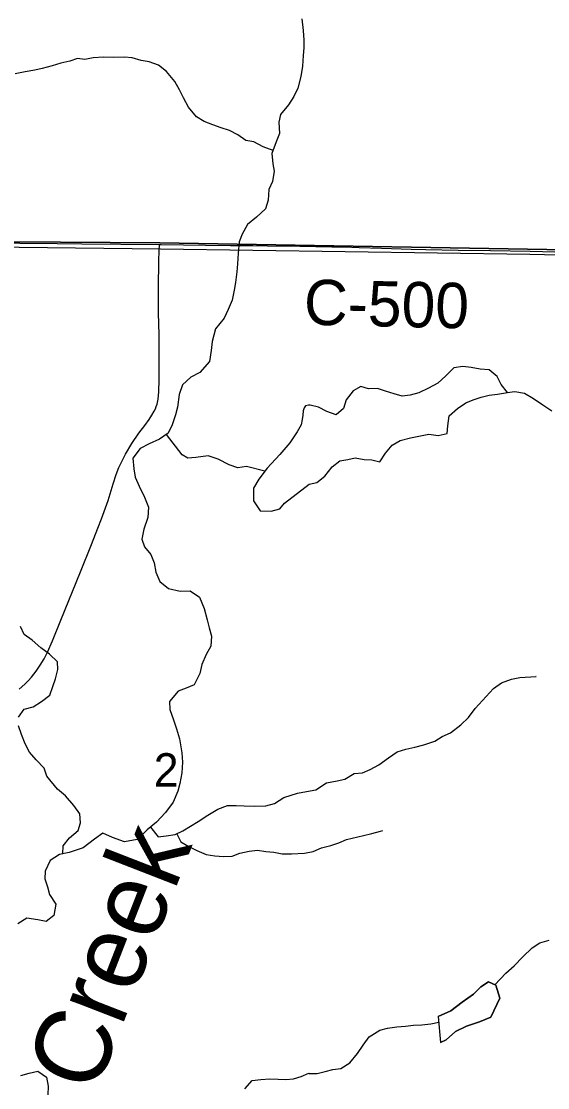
# Model space of a CAD drawing. Extents: x 1874609 to 2204689, y 815661 to 1281160.
# Drawn here: x 2035652 to 2039137, y 1084670 to 1091729 of the extents above; entities that cross this region are included whole.
import ezdxf

# ---------------------------------------------------------------- set-up
doc = ezdxf.new("R2010")
doc.units = 0
for name, color, linetype in [('GM_X_County_Road', 7, 'Continuous'), ('GM_X_County_Road_Text', 7, 'Continuous'), ('GM_X_Minor_Lake', 7, 'Continuous'), ('GM_X_Minor_River', 7, 'Continuous'), ('GM_X_Minor_River_Text', 7, 'Continuous'), ('GM_X_Section', 7, 'Continuous'), ('GM_X_Section_Text', 7, 'Continuous'), ('GM_X_Township', 7, 'Continuous'), ('GM_X_Township_Road', 7, 'Continuous')]:
    doc.layers.add(name, color=color, linetype=linetype)

msp = doc.modelspace()

# ---------------------------------------------------------------- linework, layer by layer
at = {"layer": 'GM_X_County_Road'}
for points in [[(2034256, 1090267.1), (2034411.8, 1090266.5), (2034592.4, 1090267.1), (2034986.2, 1090265.7), (2035248.6, 1090262.9), (2035396.4, 1090261.8), (2035642.5, 1090260.6), (2035888.5, 1090257.3), (2036052.7, 1090255.7), (2036566.5, 1090251.4)], [(2036566.5, 1090251.4), (2036577.7, 1090251.3), (2036725.2, 1090249.4), (2036872.8, 1090247.1), (2037036.9, 1090245.8), (2037184.5, 1090244.2), (2037282.9, 1090243), (2037495.6, 1090240.5), (2037708.6, 1090237), (2037790.3, 1090235.1), (2037888.6, 1090232), (2038036.1, 1090227.2), (2038232.9, 1090221.7), (2038331.3, 1090219.3), (2038544.6, 1090215.2), (2038757.9, 1090211.2), (2039020.4, 1090206.4), (2039184.5, 1090203), (2039381.4, 1090199.8), (2039479.8, 1090198.5), (2039634.2, 1090195.9)]]:
    msp.add_lwpolyline(points, dxfattribs=at)
at = {"layer": 'GM_X_Minor_Lake'}
for points in [[(2037558.2, 1088665.5), (2037608.3, 1088677), (2037662.6, 1088718.6), (2037711.1, 1088780.2), (2037761.5, 1088819.8), (2037813.5, 1088829.3), (2037863.6, 1088838.9), (2037921.5, 1088828.3), (2037973.5, 1088825.8), (2038025.3, 1088813.2), (2038063.8, 1088871), (2038108.2, 1088922.6), (2038160.5, 1088954.2), (2038228.6, 1088971.6), (2038284.7, 1088983), (2038350.8, 1088996.4), (2038412.7, 1088987.8), (2038470.8, 1088999.3), (2038477.2, 1089051.3), (2038485.8, 1089117.3), (2038540.2, 1089166.9), (2038594.5, 1089204.4), (2038644.6, 1089224), (2038696.8, 1089241.5), (2038748.9, 1089255), (2038804.9, 1089260.5), (2038871, 1089271.9), (2038829.4, 1089324.4), (2038803.9, 1089376.7), (2038750.3, 1089421.3), (2038690.3, 1089425.9), (2038630.4, 1089436.5), (2038576.5, 1089443.1), (2038516.5, 1089435.6), (2038464, 1089382), (2038409.6, 1089334.5), (2038347.4, 1089301), (2038285.1, 1089269.6), (2038227, 1089254.1), (2038173, 1089248.6), (2038121.1, 1089263.1), (2038063.3, 1089279.7), (2038009.5, 1089298.3), (2037951.4, 1089296.8), (2037899.6, 1089311.4), (2037849.4, 1089283.8), (2037802.9, 1089224.2), (2037786.4, 1089166.2), (2037736.1, 1089124.6), (2037674.2, 1089145.3), (2037620.5, 1089173.8), (2037564.7, 1089188.4), (2037554.7, 1089188.5)], [(2037554.7, 1089188.5), (2037534.5, 1089184.4), (2037525.8, 1089171.3), (2037518.5, 1089151), (2037515.6, 1089121.9), (2037512.7, 1089092.9), (2037505.6, 1089056.7)], [(2037505.6, 1089056.7), (2037479.2, 1089010.9), (2037430.6, 1088939.2), (2037363.9, 1088861.8), (2037279.2, 1088770.4), (2037224.6, 1088698.8), (2037190.1, 1088639), (2037189.4, 1088554.9), (2037232.8, 1088488.3), (2037306.8, 1088485.6), (2037362.9, 1088501.1), (2037395.2, 1088538.9), (2037558.2, 1088665.5)], [(2038412.1, 1085140.8), (2038496.4, 1085178.1), (2038570.9, 1085235.4), (2038645.3, 1085288.8), (2038695.7, 1085336.4), (2038746, 1085370), (2038793.8, 1085347.5), (2038821.1, 1085263.1), (2038760, 1085137.4), (2038685.8, 1085106.1), (2038599.6, 1085076.9), (2038527.3, 1085041.5), (2038464.8, 1084986), (2038426.7, 1084968.3)], [(2038426.7, 1084968.3), (2038464.8, 1084986), (2038527.3, 1085041.5), (2038599.6, 1085076.9), (2038685.8, 1085106.1), (2038760, 1085137.4), (2038821.1, 1085263.1), (2038793.8, 1085347.5), (2038746, 1085370), (2038695.7, 1085336.4), (2038645.3, 1085288.8), (2038570.9, 1085235.4), (2038496.4, 1085178.1), (2038412.5, 1085141)], [(2038412.5, 1085141), (2038426.7, 1084968.3)], [(2038412.5, 1085141), (2038426.7, 1084968.3)]]:
    msp.add_lwpolyline(points, dxfattribs=at)
at = {"layer": 'GM_X_Minor_River'}
for points in [[(2037510.5, 1091745.3), (2037519.2, 1091669), (2037523.7, 1091604.8), (2037522.1, 1091552.6), (2037518.5, 1091502.4), (2037513.1, 1091432.1), (2037503.6, 1091363.8), (2037484.2, 1091287.4), (2037456.6, 1091230.9), (2037420.9, 1091176.5), (2037369.3, 1091111.9), (2037357.7, 1091061.6), (2037362.3, 1090987.4), (2037340.7, 1090931), (2037311.3, 1090854.5), (2037317.8, 1090786.3), (2037326.3, 1090736.2), (2037314.8, 1090667.8), (2037291.2, 1090615.4), (2037287.7, 1090545.2), (2037270.1, 1090488.8), (2037210.4, 1090432.2), (2037150.7, 1090383.6), (2037115.1, 1090319.1), (2037095.4, 1090268.7), (2037088, 1090194.4), (2037082.6, 1090124.1), (2037079, 1090069.9), (2037069.6, 1089999.5), (2037062, 1089949.3), (2037048.5, 1089882.9), (2037022.9, 1089820.5), (2036995.3, 1089764.1), (2036937.7, 1089693.4), (2036916.3, 1089609), (2036908.8, 1089550.7), (2036897.4, 1089476.3), (2036833.8, 1089403.6), (2036773.8, 1089373), (2036720.1, 1089322.4), (2036696.6, 1089258), (2036687.2, 1089175.7), (2036673.6, 1089123.4), (2036652.1, 1089057), (2036624.4, 1089002.6), (2036566.6, 1088962), (2036498.7, 1088931.4), (2036438.7, 1088900.8), (2036391.1, 1088836.2), (2036397.7, 1088766), (2036406.2, 1088711.9), (2036432.8, 1088651.8), (2036467.5, 1088579.8), (2036494.1, 1088511.8), (2036490.7, 1088443.5), (2036463.2, 1088367), (2036449.7, 1088300.7), (2036468.2, 1088250.6), (2036508.7, 1088198.7), (2036531.2, 1088144.7), (2036543.8, 1088082.6), (2036570.4, 1088020.5), (2036626.9, 1087974.8), (2036703.3, 1087957.3), (2036769.5, 1087957.8), (2036832, 1087916.1), (2036862.7, 1087842), (2036883.4, 1087765.9), (2036895.9, 1087713.8), (2036910.4, 1087657.7), (2036906.9, 1087593.4), (2036875.2, 1087537), (2036847.7, 1087470.5), (2036834.2, 1087412.2), (2036796.7, 1087335.6), (2036742.7, 1087315.2), (2036690.7, 1087294.7), (2036633.1, 1087226), (2036635.5, 1087173.9), (2036660.2, 1087103.8), (2036680.7, 1087045.7), (2036699.3, 1086979.6), (2036716.1, 1086885.4), (2036718.6, 1086825.2), (2036715.2, 1086754.9), (2036701.8, 1086682.5), (2036688.1, 1086632.2), (2036656.6, 1086559.7), (2036607.1, 1086491.1), (2036547.4, 1086428.4), (2036485.6, 1086375.8), (2036420, 1086313.1)], [(2037318.7, 1090873.7), (2037252.8, 1090897.8), (2037192.8, 1090930.3), (2037138.8, 1090940.6), (2037086.9, 1090977.1), (2037031, 1091005.6), (2036975, 1091024), (2036921, 1091044.4), (2036863, 1091066.9), (2036811.1, 1091097.3), (2036759.3, 1091159.9), (2036725.6, 1091222.3), (2036699.8, 1091274.7), (2036668, 1091331.1), (2036614.3, 1091397.6), (2036560.4, 1091438.1), (2036498.4, 1091460.6), (2036446.4, 1091469), (2036386.4, 1091487.4), (2036334.3, 1091491.8), (2036264.2, 1091490.2), (2036196.1, 1091492.7), (2036127.9, 1091487.1), (2036073.8, 1091477.4), (2036023.7, 1091483.8), (2035973.6, 1091466), (2035913.4, 1091452.4), (2035857.2, 1091434.7), (2035791, 1091417), (2035740.8, 1091405.3), (2035676.7, 1091393.7), (2035610.5, 1091382.1)], [(2038869, 1089271.9), (2038921, 1089279.4), (2038984.9, 1089266.8), (2039042.6, 1089232.1), (2039106.2, 1089189.4), (2039165.9, 1089150.8)], [(2037264.4, 1088751), (2037143.3, 1088781.8), (2037085.3, 1088772.3), (2037027.5, 1088792.9), (2036955.8, 1088829.6), (2036890, 1088852.3), (2036807.9, 1088841.1), (2036753.9, 1088837.6), (2036718.1, 1088860), (2036613, 1088994.5)], [(2035634, 1087123), (2035670.3, 1087174.9), (2035730.5, 1087190.6), (2035786.8, 1087226.4), (2035841.1, 1087268.2), (2035861.5, 1087326.2), (2035877.8, 1087376.3), (2035894.1, 1087438.4), (2035892.4, 1087488.6), (2035838.5, 1087539.1), (2035780.7, 1087581.6), (2035724.8, 1087632.2), (2035670.9, 1087668.7), (2035647.2, 1087723)], [(2037541, 1086630), (2037603.1, 1086641.4), (2037673.5, 1086686.8), (2037743.5, 1086700.1), (2037793.6, 1086711.7), (2037855.9, 1086749.1), (2037912, 1086754.6), (2037962.1, 1086776.1), (2038018.4, 1086807.7), (2038082.7, 1086853.1), (2038141.1, 1086892.6), (2038197.2, 1086910.1), (2038257.3, 1086923.6), (2038317.4, 1086939), (2038389.6, 1086964.3), (2038439.8, 1086993.9), (2038494, 1087019.4), (2038562.4, 1087070.9), (2038612.8, 1087120.5), (2038657.3, 1087180.1), (2038705.8, 1087233.8), (2038778.4, 1087313.2), (2038830.7, 1087350.8), (2038896.9, 1087374.2), (2038953, 1087385.6), (2039061, 1087392.6), (2039059, 1087390.6)], [(2035926.1, 1086217.6), (2035930, 1086270.1), (2035970.3, 1086324), (2036028.7, 1086371.8), (2036045, 1086423.9), (2036039.3, 1086482.1), (2035999.5, 1086536.6), (2035945.8, 1086601.2), (2035891.9, 1086645.7), (2035820.3, 1086732.4), (2035804.5, 1086784.7), (2035750.7, 1086839.2), (2035706.9, 1086889.7), (2035677.1, 1086946.1), (2035653.4, 1087008.5), (2035633.7, 1087064.8)], [(2036506.7, 1086393.8), (2036557.4, 1086330.2), (2036611.5, 1086335.9), (2036671.7, 1086345.6), (2036721.9, 1086369.3), (2036772.1, 1086401.1), (2036822.4, 1086430.9), (2036886.7, 1086472.6), (2036953, 1086512.3), (2037017.3, 1086538), (2037075.4, 1086537.6), (2037127.5, 1086535.3), (2037195.6, 1086532.8), (2037271.7, 1086536.3), (2037327.9, 1086550), (2037390.2, 1086589.8), (2037481.2, 1086619.1), (2037541, 1086630)], [(2036420, 1086313.1), (2036335.9, 1086296.4), (2036255.4, 1086325.9), (2036193, 1086353.6), (2036137.1, 1086315), (2036061.4, 1086258.2), (2035969.3, 1086227.4), (2035905.3, 1086212.9), (2035843.4, 1086174.3), (2035809.9, 1086103.8), (2035808.3, 1086051.6), (2035824.8, 1085999.5), (2035839.2, 1085949.4), (2035879.9, 1085885.5), (2035868.5, 1085809.1), (2035816.6, 1085770.6), (2035762.4, 1085780.3), (2035688.1, 1085791.8), (2035628.2, 1085753.2)], [(2036682.2, 1086350.6), (2036709.5, 1086297.1), (2036761.4, 1086266.7), (2036813.4, 1086240.3), (2036875.3, 1086213.8), (2036933.4, 1086205.4), (2036991.5, 1086199), (2037047.6, 1086202.6), (2037099.8, 1086222.4), (2037161.9, 1086236), (2037216.1, 1086241.7), (2037272.1, 1086233.3), (2037324.2, 1086228.9), (2037380.2, 1086218.5), (2037440.3, 1086218.1), (2037527.6, 1086221.3)], [(2037527.6, 1086221.3), (2037583.6, 1086232.8), (2037639.8, 1086256.3), (2037702, 1086273.8), (2037754.1, 1086291.3), (2037806.3, 1086312.8), (2037918.4, 1086339.8), (2037972.5, 1086351.3), (2038030.7, 1086368.7), (2038046.7, 1086372.6)], [(2038788.2, 1085350.1), (2038860.4, 1085427), (2038914.8, 1085476.5), (2038973.3, 1085536.1), (2039035.8, 1085595.6), (2039086.1, 1085629.1), (2039148.2, 1085646.6)], [(2037559.2, 1084764.4), (2037611.2, 1084763.9), (2037663.3, 1084777.4), (2037715.4, 1084788.9), (2037767.4, 1084796.4), (2037827.7, 1084833.9), (2037878.2, 1084895.5), (2037914.7, 1084951.3), (2037955.2, 1085007), (2038025.5, 1085050.4), (2038077.6, 1085063.9), (2038139.6, 1085071.3), (2038195.7, 1085076.8), (2038249.7, 1085084.3), (2038303.7, 1085085.8), (2038363.7, 1085091.2), (2038415.7, 1085102.2)], [(2035648.5, 1084749.6), (2035704.6, 1084766.1), (2035762.6, 1084778.6), (2035819.1, 1084738.8), (2035829.7, 1084678.7), (2035828.1, 1084622.5)], [(2037131.6, 1084662.7), (2037179.9, 1084716.6), (2037238.1, 1084724.2), (2037298.2, 1084727.9), (2037352.3, 1084725.5), (2037404.3, 1084723.1), (2037454.5, 1084728.8), (2037504.6, 1084744.6), (2037556.2, 1084765.1), (2037559.2, 1084764.4)]]:
    msp.add_lwpolyline(points, dxfattribs=at)
at = {"layer": 'GM_X_Section'}
msp.add_lwpolyline([(2033950.4, 1090254.8), (2036573.8, 1090222.1), (2039019.6, 1090188.1), (2039213.8, 1090183.5), (2039278.9, 1083613.8), (2034006.8, 1083384.8)], close=True, dxfattribs=at)
at = {"layer": 'GM_X_Township'}
for points in [[(2058897.1, 1103160.5), (2058836.3, 1098647.8), (2058824.9, 1098214.6), (2058713.1, 1093964.4), (2058688.9, 1092990.4), (2058670.3, 1092145.5), (2058664.1, 1090110.4), (2057757.2, 1090101.6), (2056019.6, 1090082.1), (2050555.3, 1090094.1), (2045004, 1090142.5), (2044358.6, 1090147.7), (2041734.3, 1090194.5), (2039644.7, 1090210.2), (2036569.9, 1090263.1), (2034265, 1090277.1), (2031469.2, 1090284.8), (2031497.1, 1092453.4), (2031563.3, 1097592.5), (2031636.5, 1103280.2)], [(2025941.2, 1090282.5), (2028602.5, 1090282.9), (2029008.6, 1090282.9), (2031312.4, 1090288.5), (2031469.2, 1090284.8), (2034265, 1090277.1), (2036569.9, 1090263.1), (2039644.7, 1090210.2), (2041734.3, 1090194.5), (2044358.6, 1090147.7), (2044370.8, 1089332.9), (2044458.8, 1083458.5), (2044539, 1078146.3), (2044618.5, 1072885.8)]]:
    msp.add_lwpolyline(points, dxfattribs=at)
at = {"layer": 'GM_X_Township_Road'}
msp.add_lwpolyline([(2035637.6, 1087308.7), (2035674.9, 1087340.7), (2035698.6, 1087363.3), (2035720.6, 1087387.5), (2035750.6, 1087426.5), (2035778, 1087467.3), (2035802.9, 1087509.7), (2035824.8, 1087553.7), (2035857.9, 1087628.7), (2035914.4, 1087765), (2036044.3, 1088083.8), (2036117.3, 1088266.5), (2036158.5, 1088373.6), (2036182.5, 1088434.6), (2036227.3, 1088557.7), (2036260.6, 1088667.1), (2036280.8, 1088729.5), (2036298.5, 1088775.3), (2036319.2, 1088819.9), (2036342.5, 1088863.2), (2036384.8, 1088933.5), (2036430.3, 1089001.7), (2036469.1, 1089054.4), (2036498.7, 1089093.7), (2036516.6, 1089120.8), (2036532.5, 1089149.1), (2036539.6, 1089163.9), (2036545.7, 1089179.2), (2036550.7, 1089194.8), (2036557.6, 1089226.8), (2036562.8, 1089275.6), (2036565.4, 1089357.6), (2036565.9, 1089488.8), (2036564.8, 1089652.6), (2036561, 1089800.1), (2036560.7, 1089898.2), (2036561.5, 1089963.8), (2036563.7, 1090144.1), (2036565.4, 1090209.6), (2036566.5, 1090251.4)], dxfattribs=at)

# ---------------------------------------------------------------- texts
at = {"layer": 'GM_X_County_Road_Text'}
msp.add_text('C-500', height=300, rotation=358.63095, dxfattribs=at).set_placement((2037520.8, 1089721.4))
at = {"layer": 'GM_X_Minor_River_Text'}
msp.add_text('Creek', height=500.23, rotation=68.76168, dxfattribs=at).set_placement((2036140.1, 1084614.7))
at = {"layer": 'GM_X_Section_Text'}
msp.add_text('2', height=221, rotation=0.00001, dxfattribs=at).set_placement((2036529.1, 1086662.8))

doc.saveas('drawing.dxf')
